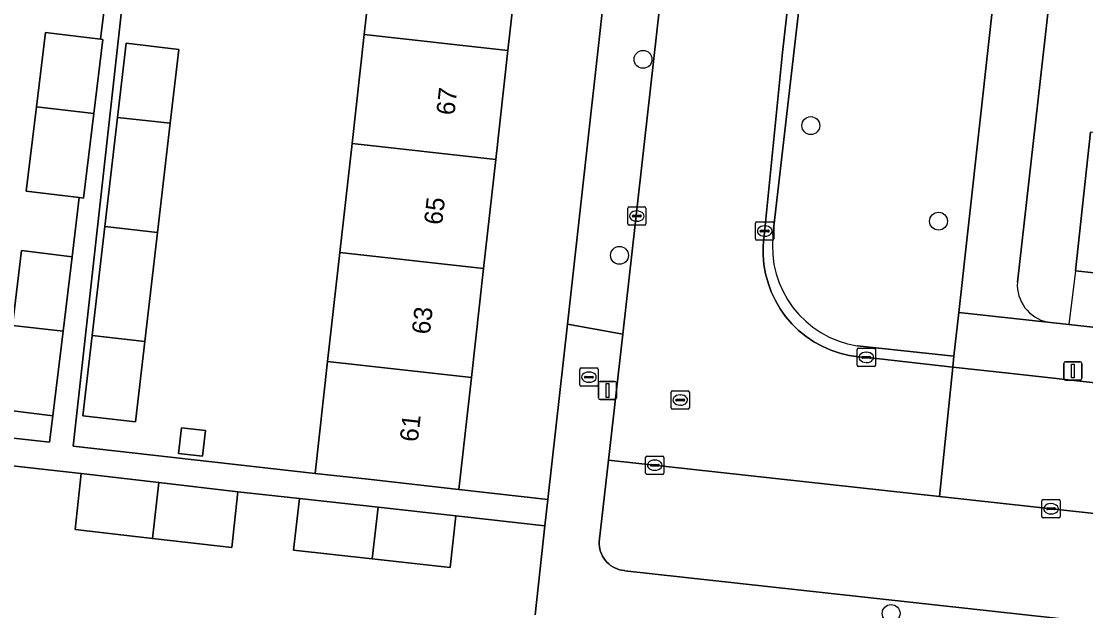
# Model space of a CAD drawing. Extents: x 161928 to 163071, y 386474 to 387428.
# Drawn here: x 162373.1 to 162431.4, y 387178.8 to 387211.1 of the extents above; entities that cross this region are included whole.
import ezdxf

# ---------------------------------------------------------------- set-up
doc = ezdxf.new("R2010")
doc.units = 0
for name, color, linetype in [('IMGEO_Boom', 7, 'Continuous'), ('IMGEO_Brandkraan', 7, 'Continuous'), ('IMGEO_Erf', 7, 'Continuous'), ('IMGEO_Groenvoorziening', 7, 'Continuous'), ('IMGEO_Hek', 7, 'Continuous'), ('IMGEO_Kolk', 7, 'Continuous'), ('IMGEO_Lichtmast', 7, 'Continuous'), ('IMGEO_Pand', 7, 'Continuous'), ('IMGEO_Pand_nummerreeks', 7, 'Continuous'), ('IMGEO_Parkeervlak_open', 7, 'Continuous'), ('IMGEO_Rijbaan_lokaal_open', 7, 'Continuous'), ('IMGEO_Rioolput', 7, 'Continuous'), ('IMGEO_Voetpad_open', 7, 'Continuous')]:
    doc.layers.add(name, color=color, linetype=linetype)

msp = doc.modelspace()

# ---------------------------------------------------------------- linework, layer by layer
at = {"layer": 'IMGEO_Boom'}
for centre in [(162407.19, 387208.985), (162416.376, 387205.362), (162423.372, 387200.132), (162405.9, 387198.263), (162420.773, 387178.675)]:
    msp.add_circle(centre, 0.489, dxfattribs=at)
at = {"layer": 'IMGEO_Brandkraan'}
for p, q in [((162403.73, 387191.177), (162403.73, 387192.029)), ((162403.805, 387192.103), (162404.657, 387192.103)), ((162404.731, 387192.029), (162404.731, 387191.177)), ((162403.989, 387191.597), (162403.989, 387191.609)), ((162404.427, 387191.56), (162404.029, 387191.56)), ((162404.032, 387191.646), (162404.43, 387191.646)), ((162404.218, 387191.883), (162404.243, 387191.883)), ((162404.473, 387191.609), (162404.473, 387191.597)), ((162404.657, 387191.103), (162403.805, 387191.103)), ((162404.241, 387191.323), (162404.216, 387191.323))]:
    msp.add_line(p, q, dxfattribs=at)
for points in [[(162403.73, 387191.177), (162403.73, 387192.029)], [(162403.805, 387192.103), (162404.657, 387192.103)], [(162404.731, 387192.029), (162404.731, 387191.177)], [(162404.657, 387191.103), (162403.805, 387191.103)]]:
    msp.add_lwpolyline(points, dxfattribs=at)
for centre, radius, start, end in [((162403.807, 387192.027), 0.0765, 91.55205, 178.44795), ((162403.807, 387192.027), 0.0765, 91.55205, 178.44795), ((162404.655, 387192.027), 0.0765, 1.55205, 88.44795), ((162404.655, 387192.027), 0.0765, 1.55205, 88.44795), ((162404.029, 387191.606), 0.0403, 85.87752, 175.75265), ((162404.026, 387191.596), 0.0366, 178.93798, 274.71019), ((162404.43, 387191.603), 0.043, 264.86636, 352.45326), ((162404.434, 387191.608), 0.0386, 1.73085, 96.63898), ((162403.807, 387191.179), 0.0765, 181.55205, 268.44795), ((162403.807, 387191.179), 0.0765, 181.55205, 268.44795), ((162404.655, 387191.179), 0.0765, 271.55205, 358.44795), ((162404.655, 387191.179), 0.0765, 271.55205, 358.44795)]:
    msp.add_arc(centre, radius, start, end, dxfattribs=at)
for centre, major_axis, ratio, start_param, end_param in [((162404.217, 387191.603), (-0.387, 0.002), 0.722429, 4.712389, 7.853982), ((162404.242, 387191.603), (-0.39, 0.002), 0.717154, 1.570796, 4.712389)]:
    msp.add_ellipse(centre, major_axis=major_axis, ratio=ratio, start_param=start_param, end_param=end_param, dxfattribs=at)
at = {"layer": 'IMGEO_Erf'}
for points in [[(162386.951, 387286.378), (162381.197, 387234.628), (162375.993, 387187.823), (162389.235, 387186.339), (162389.921, 387192.46), (162390.589, 387198.422), (162391.257, 387204.385), (162391.925, 387210.348), (162392.593, 387216.311), (162393.261, 387222.273), (162393.658, 387225.816), (162390.984, 387226.116), (162391.255, 387228.535), (162391.923, 387234.498), (162390.686, 387234.637), (162391.354, 387240.599), (162395.265, 387240.161), (162395.938, 387246.167)], [(162372.657, 387194.433), (162373.155, 387198.524), (162375.928, 387198.187), (162376.321, 387201.422), (162373.416, 387201.775), (162373.975, 387206.38), (162374.47, 387210.448), (162377.483, 387210.082), (162377.879, 387213.341), (162374.733, 387213.723), (162375.292, 387218.328), (162375.773, 387222.283), (162378.423, 387221.96), (162378.832, 387225.333), (162376.051, 387225.671), (162376.61, 387230.276), (162377.102, 387234.321), (162380.016, 387233.967), (162380.415, 387237.248), (162377.369, 387237.618), (162377.928, 387242.223)], [(162432.928, 387216.307), (162429.934, 387216.666), (162427.687, 387196.802)], [(162436.975, 387196.753), (162430.864, 387197.424), (162431.698, 387205.011)], [(162429.335, 387194.607), (162430.511, 387194.477), (162490.472, 387187.854)], [(162401.279, 387178.606), (162401.821, 387183.47), (162396.937, 387184.015), (162396.625, 387181.197), (162392.362, 387181.669), (162388.06, 387182.146), (162388.372, 387184.964), (162385.001, 387185.337), (162384.682, 387182.282), (162380.335, 387182.782), (162376.103, 387183.269), (162376.423, 387186.324), (162361.193, 387188.027), (162360.884, 387185.236), (162356.441, 387185.728), (162352.169, 387186.201), (162352.478, 387188.992), (162345.728, 387189.747), (162343.263, 387167.7)], [(162358.692, 387189.815), (162374.695, 387188.04), (162374.871, 387189.491), (162372.098, 387189.828)]]:
    msp.add_lwpolyline(points, dxfattribs=at)
for points in [[(162408.666, 387244.858), (162403.819, 387245.398), (162403.134, 387239.28), (162402.466, 387233.318), (162401.798, 387227.355), (162401.13, 387221.392), (162400.462, 387215.43), (162399.794, 387209.467), (162399.126, 387203.504), (162398.458, 387197.541), (162397.79, 387191.579), (162397.104, 387185.458), (162401.982, 387184.914), (162403.05, 387194.495)], [(162380.609, 387199.52), (162379.913, 387193.552), (162379.4, 387189.156), (162376.518, 387189.492), (162377.029, 387193.875), (162377.725, 387199.843), (162378.422, 387205.812), (162378.894, 387209.863), (162381.777, 387209.527), (162381.306, 387205.489)], [(162383.068, 387187.271), (162381.747, 387187.425), (162381.912, 387188.835), (162383.233, 387188.681)]]:
    msp.add_lwpolyline(points, close=True, dxfattribs=at)
msp.add_arc((162429.792, 387196.666), 2.109, 176.31134, 257.48691, dxfattribs=at)
at = {"layer": 'IMGEO_Groenvoorziening'}
for points in [[(162416.285, 387216.624), (162414.306, 387199.378)], [(162418.923, 387193.312), (162424.212, 387192.741), (162424.479, 387195.143), (162426.71, 387215.254)]]:
    msp.add_lwpolyline(points, dxfattribs=at)
msp.add_arc((162419.791, 387198.763), 5.519, 173.60042, 260.95111, dxfattribs=at)
at = {"layer": 'IMGEO_Hek'}
msp.add_lwpolyline([(162430.864, 387197.424), (162430.511, 387194.477)], dxfattribs=at)
at = {"layer": 'IMGEO_Kolk'}
for p, q in [((162406.35, 387199.986), (162406.35, 387200.838)), ((162406.425, 387200.912), (162407.277, 387200.912)), ((162407.351, 387200.838), (162407.351, 387199.986)), ((162406.609, 387200.406), (162406.609, 387200.418)), ((162407.047, 387200.369), (162406.649, 387200.369)), ((162406.652, 387200.455), (162407.05, 387200.455)), ((162406.838, 387200.692), (162406.863, 387200.692)), ((162407.093, 387200.418), (162407.093, 387200.406)), ((162407.277, 387199.912), (162406.425, 387199.912)), ((162406.861, 387200.132), (162406.836, 387200.132)), ((162413.351, 387199.167), (162413.351, 387200.019)), ((162413.426, 387200.093), (162414.278, 387200.093)), ((162413.61, 387199.587), (162413.61, 387199.599)), ((162413.653, 387199.636), (162414.051, 387199.636)), ((162413.839, 387199.873), (162413.864, 387199.873)), ((162414.094, 387199.599), (162414.094, 387199.587)), ((162414.352, 387200.019), (162414.352, 387199.167)), ((162414.278, 387199.093), (162413.426, 387199.093)), ((162414.048, 387199.55), (162413.65, 387199.55)), ((162413.862, 387199.313), (162413.837, 387199.313)), ((162418.99, 387193.182), (162419.842, 387193.182)), ((162418.915, 387192.256), (162418.915, 387193.108)), ((162419.174, 387192.676), (162419.174, 387192.688)), ((162419.612, 387192.639), (162419.214, 387192.639)), ((162419.217, 387192.725), (162419.615, 387192.725)), ((162419.403, 387192.962), (162419.428, 387192.962)), ((162419.658, 387192.688), (162419.658, 387192.676)), ((162419.916, 387193.108), (162419.916, 387192.256)), ((162419.842, 387192.182), (162418.99, 387192.182)), ((162419.426, 387192.402), (162419.401, 387192.402)), ((162407.331, 387186.358), (162407.331, 387187.21)), ((162407.406, 387187.284), (162408.258, 387187.284)), ((162407.59, 387186.778), (162407.59, 387186.79)), ((162408.028, 387186.741), (162407.63, 387186.741)), ((162407.633, 387186.827), (162408.031, 387186.827)), ((162407.819, 387187.064), (162407.844, 387187.064)), ((162408.074, 387186.79), (162408.074, 387186.778)), ((162408.332, 387187.21), (162408.332, 387186.358)), ((162408.258, 387186.284), (162407.406, 387186.284)), ((162407.842, 387186.504), (162407.817, 387186.504)), ((162429.03, 387183.976), (162429.03, 387184.828)), ((162429.105, 387184.902), (162429.957, 387184.902)), ((162429.289, 387184.396), (162429.289, 387184.408)), ((162429.332, 387184.445), (162429.73, 387184.445)), ((162429.518, 387184.682), (162429.543, 387184.682)), ((162429.773, 387184.408), (162429.773, 387184.396)), ((162430.031, 387184.828), (162430.031, 387183.976)), ((162429.957, 387183.902), (162429.105, 387183.902)), ((162429.727, 387184.359), (162429.329, 387184.359)), ((162429.541, 387184.122), (162429.516, 387184.122))]:
    msp.add_line(p, q, dxfattribs=at)
for points in [[(162406.35, 387199.986), (162406.35, 387200.838)], [(162406.425, 387200.912), (162407.277, 387200.912)], [(162407.351, 387200.838), (162407.351, 387199.986)], [(162407.277, 387199.912), (162406.425, 387199.912)], [(162413.351, 387199.167), (162413.351, 387200.019)], [(162413.426, 387200.093), (162414.278, 387200.093)], [(162414.352, 387200.019), (162414.352, 387199.167)], [(162414.278, 387199.093), (162413.426, 387199.093)], [(162418.99, 387193.182), (162419.842, 387193.182)], [(162418.915, 387192.256), (162418.915, 387193.108)], [(162419.916, 387193.108), (162419.916, 387192.256)], [(162419.842, 387192.182), (162418.99, 387192.182)], [(162407.331, 387186.358), (162407.331, 387187.21)], [(162407.406, 387187.284), (162408.258, 387187.284)], [(162408.332, 387187.21), (162408.332, 387186.358)], [(162408.258, 387186.284), (162407.406, 387186.284)], [(162429.03, 387183.976), (162429.03, 387184.828)], [(162429.105, 387184.902), (162429.957, 387184.902)], [(162430.031, 387184.828), (162430.031, 387183.976)], [(162429.957, 387183.902), (162429.105, 387183.902)]]:
    msp.add_lwpolyline(points, dxfattribs=at)
for centre, radius, start, end in [((162406.427, 387200.836), 0.0765, 91.55205, 178.44795), ((162406.427, 387200.836), 0.0765, 91.55205, 178.44795), ((162407.275, 387200.836), 0.0765, 1.55205, 88.44795), ((162407.275, 387200.836), 0.0765, 1.55205, 88.44795), ((162406.649, 387200.415), 0.0403, 85.87752, 175.75265), ((162406.646, 387200.405), 0.0366, 178.93798, 274.71019), ((162407.05, 387200.412), 0.043, 264.86636, 352.45326), ((162407.054, 387200.417), 0.0386, 1.73085, 96.63898), ((162406.427, 387199.988), 0.0765, 181.55205, 268.44795), ((162406.427, 387199.988), 0.0765, 181.55205, 268.44795), ((162407.275, 387199.988), 0.0765, 271.55205, 358.44795), ((162407.275, 387199.988), 0.0765, 271.55205, 358.44795), ((162413.428, 387200.017), 0.0765, 91.55205, 178.44795), ((162413.428, 387200.017), 0.0765, 91.55205, 178.44795), ((162413.65, 387199.596), 0.0403, 85.87752, 175.75265), ((162413.647, 387199.586), 0.0366, 178.93798, 274.71019), ((162414.051, 387199.593), 0.043, 264.86636, 352.45326), ((162414.055, 387199.598), 0.0386, 1.73085, 96.63898), ((162414.276, 387200.017), 0.0765, 1.55205, 88.44795), ((162414.276, 387200.017), 0.0765, 1.55205, 88.44795), ((162413.428, 387199.169), 0.0765, 181.55205, 268.44795), ((162413.428, 387199.169), 0.0765, 181.55205, 268.44795), ((162414.276, 387199.169), 0.0765, 271.55205, 358.44795), ((162414.276, 387199.169), 0.0765, 271.55205, 358.44795), ((162418.992, 387193.106), 0.0765, 91.55205, 178.44795), ((162418.992, 387193.106), 0.0765, 91.55205, 178.44795), ((162419.84, 387193.106), 0.0765, 1.55205, 88.44795), ((162419.84, 387193.106), 0.0765, 1.55205, 88.44795), ((162419.214, 387192.685), 0.0403, 85.87752, 175.75265), ((162419.211, 387192.675), 0.0366, 178.93798, 274.71019), ((162419.615, 387192.682), 0.043, 264.86636, 352.45326), ((162419.619, 387192.687), 0.0386, 1.73085, 96.63898), ((162418.992, 387192.258), 0.0765, 181.55205, 268.44795), ((162418.992, 387192.258), 0.0765, 181.55205, 268.44795), ((162419.84, 387192.258), 0.0765, 271.55205, 358.44795), ((162419.84, 387192.258), 0.0765, 271.55205, 358.44795), ((162407.408, 387187.208), 0.0765, 91.55205, 178.44795), ((162407.408, 387187.208), 0.0765, 91.55205, 178.44795), ((162407.63, 387186.787), 0.0403, 85.87752, 175.75265), ((162407.627, 387186.777), 0.0366, 178.93798, 274.71019), ((162408.031, 387186.784), 0.043, 264.86636, 352.45326), ((162408.035, 387186.789), 0.0386, 1.73085, 96.63898), ((162408.256, 387187.208), 0.0765, 1.55205, 88.44795), ((162408.256, 387187.208), 0.0765, 1.55205, 88.44795), ((162407.408, 387186.36), 0.0765, 181.55205, 268.44795), ((162407.408, 387186.36), 0.0765, 181.55205, 268.44795), ((162408.256, 387186.36), 0.0765, 271.55205, 358.44795), ((162408.256, 387186.36), 0.0765, 271.55205, 358.44795), ((162429.107, 387184.826), 0.0765, 91.55205, 178.44795), ((162429.107, 387184.826), 0.0765, 91.55205, 178.44795), ((162429.329, 387184.405), 0.0403, 85.87752, 175.75265), ((162429.734, 387184.407), 0.0386, 1.73085, 96.63898), ((162429.955, 387184.826), 0.0765, 1.55205, 88.44795), ((162429.955, 387184.826), 0.0765, 1.55205, 88.44795), ((162429.107, 387183.978), 0.0765, 181.55205, 268.44795), ((162429.107, 387183.978), 0.0765, 181.55205, 268.44795), ((162429.326, 387184.395), 0.0366, 178.93798, 274.71019), ((162429.73, 387184.402), 0.043, 264.86636, 352.45326), ((162429.955, 387183.978), 0.0765, 271.55205, 358.44795), ((162429.955, 387183.978), 0.0765, 271.55205, 358.44795)]:
    msp.add_arc(centre, radius, start, end, dxfattribs=at)
for centre, major_axis, ratio, start_param, end_param in [((162406.837, 387200.412), (-0.387, 0.002), 0.722429, 4.712389, 7.853982), ((162406.862, 387200.412), (-0.39, 0.002), 0.717154, 1.570796, 4.712389), ((162413.838, 387199.593), (-0.387, 0.002), 0.722429, 4.712389, 7.853982), ((162413.863, 387199.593), (-0.39, 0.002), 0.717154, 1.570796, 4.712389), ((162419.402, 387192.682), (-0.387, 0.002), 0.722429, 4.712389, 7.853982), ((162419.427, 387192.682), (-0.39, 0.002), 0.717154, 1.570796, 4.712389), ((162407.818, 387186.784), (-0.387, 0.002), 0.722429, 4.712389, 7.853982), ((162407.843, 387186.784), (-0.39, 0.002), 0.717154, 1.570796, 4.712389), ((162429.517, 387184.402), (-0.387, 0.002), 0.722429, 4.712389, 7.853982), ((162429.542, 387184.402), (-0.39, 0.002), 0.717154, 1.570796, 4.712389)]:
    msp.add_ellipse(centre, major_axis=major_axis, ratio=ratio, start_param=start_param, end_param=end_param, dxfattribs=at)
at = {"layer": 'IMGEO_Lichtmast'}
for p, q in [((162430.228, 387191.542), (162430.228, 387192.342)), ((162430.228, 387192.342), (162430.228, 387191.542)), ((162430.328, 387192.442), (162431.118, 387192.442)), ((162431.118, 387192.442), (162430.328, 387192.442)), ((162431.218, 387192.342), (162431.218, 387191.542)), ((162431.218, 387191.542), (162431.218, 387192.342)), ((162431.118, 387191.442), (162430.328, 387191.442)), ((162430.328, 387191.442), (162431.118, 387191.442)), ((162404.746, 387190.472), (162404.746, 387191.272)), ((162404.746, 387191.272), (162404.746, 387190.472)), ((162404.846, 387191.372), (162405.636, 387191.372)), ((162405.636, 387191.372), (162404.846, 387191.372)), ((162405.736, 387191.272), (162405.736, 387190.472)), ((162405.736, 387190.472), (162405.736, 387191.272)), ((162405.636, 387190.372), (162404.846, 387190.372)), ((162404.846, 387190.372), (162405.636, 387190.372))]:
    msp.add_line(p, q, dxfattribs=at)
for points in [[(162430.648, 387192.317), (162430.798, 387192.317), (162430.798, 387191.567), (162430.648, 387191.567), (162430.648, 387192.317)], [(162405.166, 387191.247), (162405.316, 387191.247), (162405.316, 387190.497), (162405.166, 387190.497), (162405.166, 387191.247)]]:
    msp.add_lwpolyline(points, dxfattribs=at)
for centre, start, end in [((162430.328, 387192.342), 90, 180), ((162430.328, 387192.342), 90, 180), ((162431.118, 387192.342), 0, 90), ((162431.118, 387192.342), 360, 90), ((162430.328, 387191.542), 180, 270), ((162430.328, 387191.542), 180, 270), ((162431.118, 387191.542), 270, 0), ((162431.118, 387191.542), 270, 0), ((162404.846, 387191.272), 90, 180), ((162404.846, 387191.272), 90, 180), ((162405.636, 387191.272), 0, 90), ((162405.636, 387191.272), 360, 90), ((162404.846, 387190.472), 180, 270), ((162404.846, 387190.472), 180, 270), ((162405.636, 387190.472), 270, 0), ((162405.636, 387190.472), 270, 0)]:
    msp.add_arc(centre, 0.1, start, end, dxfattribs=at)
at = {"layer": 'IMGEO_Pand'}
for points in [[(162392.593, 387216.311), (162391.925, 387210.348), (162399.794, 387209.467), (162400.462, 387215.43)], [(162377.605, 387210.067), (162377.483, 387210.082), (162374.47, 387210.448), (162373.975, 387206.38), (162377.114, 387206.031)], [(162391.925, 387210.348), (162391.257, 387204.385), (162399.126, 387203.504), (162399.794, 387209.467)], [(162381.306, 387205.489), (162381.777, 387209.527), (162378.894, 387209.863), (162378.422, 387205.812)], [(162377.114, 387206.031), (162373.975, 387206.38), (162373.416, 387201.775), (162376.321, 387201.422), (162376.551, 387201.394)], [(162380.609, 387199.52), (162381.306, 387205.489), (162378.422, 387205.812), (162377.725, 387199.843)], [(162437.809, 387204.34), (162436.669, 387204.465), (162431.698, 387205.011), (162430.864, 387197.424), (162436.975, 387196.753)], [(162398.458, 387197.541), (162399.126, 387203.504), (162391.257, 387204.385), (162390.589, 387198.422)], [(162379.913, 387193.552), (162380.609, 387199.52), (162377.725, 387199.843), (162377.029, 387193.875)], [(162375.434, 387194.125), (162375.928, 387198.187), (162373.155, 387198.524), (162372.657, 387194.433)], [(162390.589, 387198.422), (162389.921, 387192.46), (162397.79, 387191.579), (162398.458, 387197.541)], [(162372.657, 387194.433), (162372.098, 387189.828), (162374.871, 387189.491), (162375.434, 387194.125)], [(162377.029, 387193.875), (162376.518, 387189.492), (162379.4, 387189.156), (162379.913, 387193.552)], [(162389.921, 387192.46), (162389.235, 387186.339), (162392.136, 387186.014), (162397.104, 387185.458), (162397.79, 387191.579)], [(162383.233, 387188.681), (162381.912, 387188.835), (162381.747, 387187.425), (162383.068, 387187.271)], [(162380.683, 387185.834), (162376.423, 387186.324), (162376.103, 387183.269), (162380.335, 387182.782)], [(162385.001, 387185.337), (162380.683, 387185.834), (162380.335, 387182.782), (162384.682, 387182.282)], [(162392.684, 387184.486), (162388.372, 387184.964), (162388.06, 387182.146), (162392.362, 387181.669)], [(162392.362, 387181.669), (162396.625, 387181.197), (162396.937, 387184.015), (162392.684, 387184.486)]]:
    msp.add_lwpolyline(points, close=True, dxfattribs=at)
at = {"layer": 'IMGEO_Parkeervlak_open'}
msp.add_lwpolyline([(162490.852, 387177.669), (162423.416, 387185.075), (162405.308, 387187.063), (162404.791, 387182.593), (162404.791, 387182.457), (162404.804, 387182.322), (162404.829, 387182.188), (162404.865, 387182.058), (162404.913, 387181.931), (162404.972, 387181.808), (162405.042, 387181.692), (162405.122, 387181.582), (162405.211, 387181.48), (162405.31, 387181.386), (162405.416, 387181.301), (162405.529, 387181.226), (162405.649, 387181.162), (162405.773, 387181.109), (162405.903, 387181.067), (162406.035, 387181.036), (162406.169, 387181.018), (162406.202, 387181.015), (162434.282, 387177.931)], dxfattribs=at)
at = {"layer": 'IMGEO_Rijbaan_lokaal_open'}
for points in [[(162410.282, 387231.258), (162406.084, 387193.957), (162405.308, 387187.063), (162423.416, 387185.075), (162424.151, 387192.153), (162419.329, 387192.69), (162418.991, 387192.715), (162418.476, 387192.791), (162417.97, 387192.913), (162417.477, 387193.08), (162417.001, 387193.29), (162416.545, 387193.542), (162416.114, 387193.833), (162415.711, 387194.162), (162415.338, 387194.526), (162415, 387194.921), (162414.698, 387195.345), (162414.435, 387195.794), (162414.214, 387196.265), (162414.035, 387196.754), (162413.901, 387197.257), (162413.812, 387197.77), (162413.77, 387198.289), (162413.774, 387198.809), (162413.824, 387199.327), (162414.826, 387209.353), (162417.215, 387230.471)], [(162427.206, 387191.813), (162424.151, 387192.153), (162423.416, 387185.075), (162490.852, 387177.669)], [(162505.212, 387179.047), (162499.448, 387183.627), (162498.102, 387183.921), (162427.206, 387191.813)]]:
    msp.add_lwpolyline(points, dxfattribs=at)
at = {"layer": 'IMGEO_Rioolput'}
for p, q in [((162408.802, 387190.848), (162409.654, 387190.848)), ((162408.727, 387189.922), (162408.727, 387190.774)), ((162408.986, 387190.342), (162408.986, 387190.354)), ((162409.424, 387190.305), (162409.026, 387190.305)), ((162409.029, 387190.391), (162409.427, 387190.391)), ((162409.215, 387190.628), (162409.24, 387190.628)), ((162409.47, 387190.354), (162409.47, 387190.342)), ((162409.728, 387190.774), (162409.728, 387189.922)), ((162409.654, 387189.848), (162408.802, 387189.848)), ((162409.238, 387190.068), (162409.213, 387190.068))]:
    msp.add_line(p, q, dxfattribs=at)
for points in [[(162408.802, 387190.848), (162409.654, 387190.848)], [(162408.727, 387189.922), (162408.727, 387190.774)], [(162409.728, 387190.774), (162409.728, 387189.922)], [(162409.654, 387189.848), (162408.802, 387189.848)]]:
    msp.add_lwpolyline(points, dxfattribs=at)
for centre, radius, start, end in [((162408.804, 387190.772), 0.0765, 91.55205, 178.44795), ((162408.804, 387190.772), 0.0765, 91.55205, 178.44795), ((162409.652, 387190.772), 0.0765, 1.55205, 88.44795), ((162409.652, 387190.772), 0.0765, 1.55205, 88.44795), ((162409.026, 387190.351), 0.0403, 85.87752, 175.75265), ((162409.023, 387190.341), 0.0366, 178.93798, 274.71019), ((162409.427, 387190.348), 0.043, 264.86636, 352.45326), ((162409.431, 387190.353), 0.0386, 1.73085, 96.63898), ((162408.804, 387189.924), 0.0765, 181.55205, 268.44795), ((162408.804, 387189.924), 0.0765, 181.55205, 268.44795), ((162409.652, 387189.924), 0.0765, 271.55205, 358.44795), ((162409.652, 387189.924), 0.0765, 271.55205, 358.44795)]:
    msp.add_arc(centre, radius, start, end, dxfattribs=at)
for centre, major_axis, ratio, start_param, end_param in [((162409.214, 387190.348), (-0.387, 0.002), 0.722429, 4.712389, 7.853982), ((162409.239, 387190.348), (-0.39, 0.002), 0.717154, 1.570796, 4.712389)]:
    msp.add_ellipse(centre, major_axis=major_axis, ratio=ratio, start_param=start_param, end_param=end_param, dxfattribs=at)
at = {"layer": 'IMGEO_Voetpad_open'}
for points in [[(162422.991, 387372.033), (162422.927, 387371.499), (162422.607, 387367.412), (162421.792, 387360.019), (162420.774, 387350.904), (162420.593, 387349.283), (162414.51, 387294.816), (162411.039, 387265.663), (162410.293, 387259.395), (162409.36, 387251.104), (162409.237, 387250), (162408.666, 387244.858), (162403.05, 387194.495), (162406.084, 387193.957), (162410.282, 387231.258), (162410.596, 387234.041), (162412.392, 387250), (162412.636, 387252.127), (162413.285, 387257.775), (162417.292, 387292.63)], [(162361.193, 387188.027), (162376.423, 387186.324), (162380.683, 387185.834), (162385.001, 387185.337), (162388.372, 387184.964), (162392.684, 387184.486), (162396.937, 387184.015), (162401.821, 387183.47), (162401.982, 387184.914), (162397.104, 387185.458), (162392.136, 387186.014), (162389.235, 387186.339), (162375.993, 387187.823), (162381.197, 387234.628), (162386.951, 387286.378)], [(162380.979, 387241.884), (162380.415, 387237.248), (162380.016, 387233.967), (162380.181, 387233.947), (162379.693, 387229.934), (162379.13, 387225.297), (162378.832, 387225.333), (162378.423, 387221.96), (162378.92, 387221.9), (162378.443, 387217.978), (162377.879, 387213.341), (162377.483, 387210.082), (162377.605, 387210.067), (162377.114, 387206.031), (162376.551, 387201.394), (162376.321, 387201.422), (162375.928, 387198.187), (162375.434, 387194.125), (162374.871, 387189.491), (162374.695, 387188.04), (162358.692, 387189.815)], [(162417.215, 387230.471), (162414.826, 387209.353), (162413.824, 387199.327), (162413.774, 387198.809), (162413.77, 387198.289), (162413.812, 387197.77), (162413.901, 387197.257), (162414.035, 387196.754), (162414.214, 387196.265), (162414.435, 387195.794), (162414.698, 387195.345), (162415, 387194.921), (162415.338, 387194.526), (162415.711, 387194.162), (162416.114, 387193.833), (162416.545, 387193.542), (162417.001, 387193.29), (162417.477, 387193.08), (162417.97, 387192.913), (162418.476, 387192.791), (162418.991, 387192.715), (162419.329, 387192.69), (162424.151, 387192.153), (162424.212, 387192.741), (162418.923, 387193.312)], [(162414.306, 387199.378), (162416.285, 387216.624)], [(162427.687, 387196.802), (162429.934, 387216.666)], [(162426.71, 387215.254), (162424.479, 387195.143), (162429.335, 387194.607)], [(162434.282, 387177.931), (162406.202, 387181.015), (162406.169, 387181.018), (162406.035, 387181.036), (162405.903, 387181.067), (162405.773, 387181.109), (162405.649, 387181.162), (162405.529, 387181.226), (162405.416, 387181.301), (162405.31, 387181.386), (162405.211, 387181.48), (162405.122, 387181.582), (162405.042, 387181.692), (162404.972, 387181.808), (162404.913, 387181.931), (162404.865, 387182.058), (162404.829, 387182.188), (162404.804, 387182.322), (162404.791, 387182.457), (162404.791, 387182.593), (162405.308, 387187.063), (162406.084, 387193.957), (162403.05, 387194.495), (162401.982, 387184.914), (162401.821, 387183.47), (162401.279, 387178.606)]]:
    msp.add_lwpolyline(points, dxfattribs=at)
msp.add_lwpolyline([(162500, 387188.985), (162500.184, 387190.771), (162500, 387190.791), (162494.167, 387191.407), (162493.675, 387187.5), (162490.472, 387187.854), (162430.511, 387194.477), (162429.335, 387194.607), (162424.479, 387195.143), (162424.212, 387192.741), (162424.151, 387192.153), (162427.206, 387191.813), (162498.102, 387183.921), (162499.448, 387183.627)], close=True, dxfattribs=at)
for centre, radius, start, end in [((162419.791, 387198.763), 5.519, 173.60042, 260.95111), ((162429.792, 387196.666), 2.109, 176.31134, 257.48691)]:
    msp.add_arc(centre, radius, start, end, dxfattribs=at)

# ---------------------------------------------------------------- texts
at = {"layer": 'IMGEO_Pand_nummerreeks'}
for s, p in [('67', (162396.857, 387205.897)), ('65', (162396.186, 387199.903)), ('63', (162395.514, 387193.909)), ('61', (162394.856, 387188.027))]:
    msp.add_text(s, height=1, rotation=83.60788, dxfattribs=at).set_placement(p)

doc.saveas('drawing.dxf')
